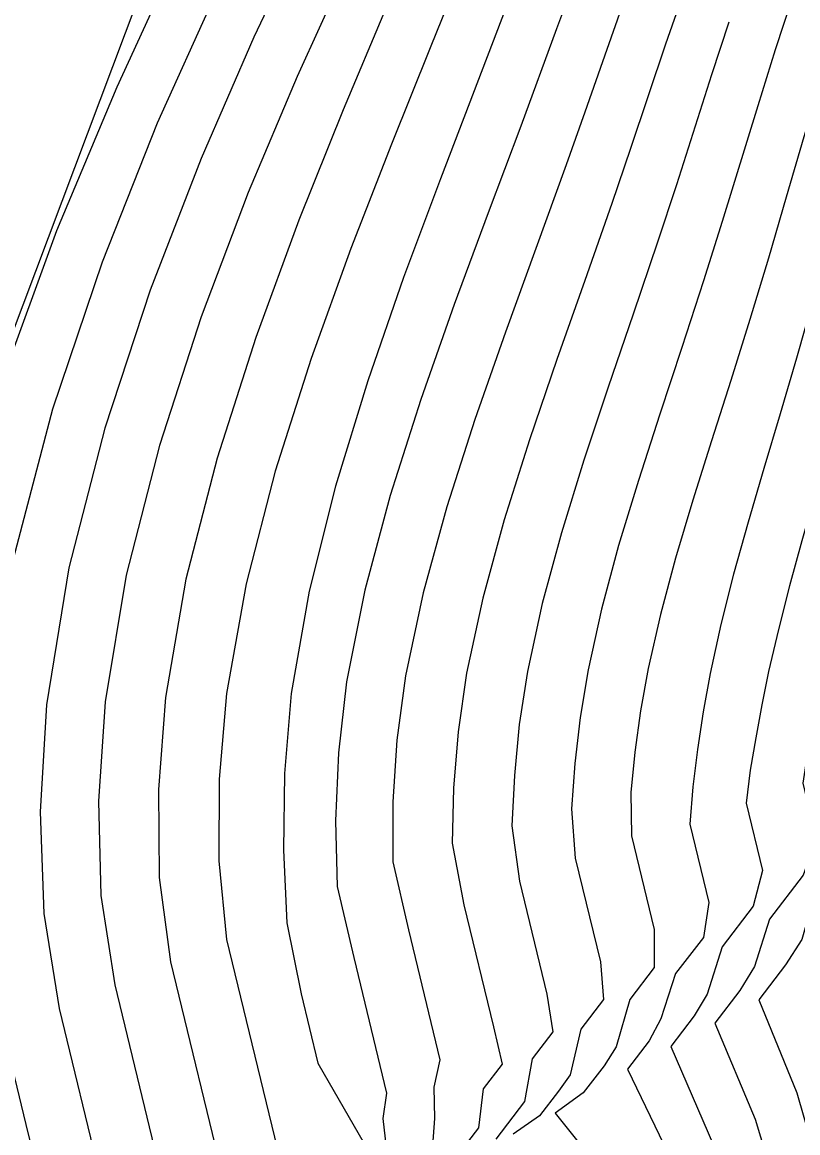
# Model space of a CAD drawing. Extents: x 2356077 to 2359823, y 225951 to 227822.
# Drawn here: x 2356233.7 to 2356269.7, y 227193.1 to 227244.7 of the extents above; entities that cross this region are included whole.
import ezdxf

# ---------------------------------------------------------------- set-up
doc = ezdxf.new("R2010")
doc.units = 0
doc.layers.add('DTM Contours Major', color=7, linetype='Continuous')
doc.layers.add('DTM Contours Minor', color=7, linetype='Continuous')

msp = doc.modelspace()

# ---------------------------------------------------------------- linework, layer by layer
at = {"layer": 'DTM Contours Major'}
for points in [[(2356248.629, 227247.006), (2356246.431, 227242.163), (2356244.162, 227236.774), (2356241.979, 227231.009), (2356240.04, 227225.035), (2356238.501, 227219.019), (2356237.519, 227213.131), (2356237.216, 227208.531), (2356237.321, 227204.147), (2356237.965, 227199.995), (2356240.599, 227189.124)], [(2356274.531, 227246.319), (2356273.707, 227243.617), (2356272.89, 227240.802), (2356272.077, 227237.907), (2356270.438, 227232.017), (2356269.602, 227229.091), (2356268.836, 227226.499), (2356268.078, 227223.96), (2356267.352, 227221.48), (2356266.68, 227219.065), (2356266.085, 227216.721), (2356265.591, 227214.455), (2356265.273, 227212.666), (2356265.014, 227210.917), (2356264.79, 227209.194), (2356264.655, 227207.46), (2356265.535, 227203.829), (2356265.279, 227202.204), (2356263.992, 227200.522), (2356263.301, 227198.423), (2356262.768, 227197.404), (2356261.757, 227196.083), (2356263.865, 227191.731)], [(2356261.389, 227245.077), (2356260.596, 227242.832), (2356259.778, 227240.496), (2356258.912, 227238.058), (2356256.089, 227230.298), (2356254.675, 227226.244), (2356253.375, 227222.181), (2356252.275, 227218.187), (2356251.463, 227214.343), (2356251.06, 227211.362), (2356250.874, 227208.495), (2356250.874, 227205.704), (2356251.594, 227202.555), (2356253.055, 227196.526), (2356252.767, 227195.247), (2356252.801, 227193.802), (2356252.676, 227192.121)]]:
    msp.add_lwpolyline(points, dxfattribs=at)
at = {"layer": 'DTM Contours Minor'}
for points in [[(2356233.251, 227272.102), (2356237.645, 227266.535), (2356240.52, 227261.043), (2356240.737, 227260.409), (2356240.928, 227259.775), (2356241.093, 227259.139), (2356241.232, 227258.5), (2356241.344, 227257.855), (2356241.431, 227257.203), (2356241.477, 227256.727), (2356241.51, 227256.246), (2356241.529, 227255.76), (2356241.535, 227255.242), (2356241.532, 227254.981), (2356240.262, 227248.996), (2356226.541, 227212.542)], [(2356246.758, 227248.909), (2356244.419, 227243.982), (2356241.976, 227238.359), (2356239.61, 227232.244), (2356237.503, 227225.842), (2356235.837, 227219.358), (2356234.794, 227212.994), (2356234.502, 227208.028), (2356234.667, 227203.312), (2356235.379, 227198.904), (2356237.312, 227190.926)], [(2356240.762, 227247.574), (2356238.053, 227241.664), (2356235.267, 227235.001), (2356232.678, 227227.888)], [(2356281.971, 227247.81), (2356281.006, 227243.829), (2356280.207, 227240.506), (2356278.562, 227233.624), (2356277.74, 227230.224), (2356276.933, 227226.956), (2356276.152, 227223.899), (2356275.689, 227222.155), (2356275.241, 227220.508), (2356274.392, 227217.453), (2356273.607, 227214.635), (2356273.006, 227212.437), (2356272.7, 227211.344), (2356272.526, 227210.26), (2356273.016, 227208.238), (2356272.194, 227206.498), (2356270.448, 227204.216), (2356269.846, 227202.108), (2356269.094, 227200.928), (2356267.857, 227199.311), (2356269.62, 227194.988), (2356270.818, 227190.801)], [(2356279.488, 227247.103), (2356278.82, 227244.59), (2356278.003, 227241.444), (2356277.182, 227238.21), (2356275.543, 227231.707), (2356274.736, 227228.555), (2356273.942, 227225.544), (2356273.389, 227223.519), (2356272.337, 227219.734), (2356271.848, 227217.957), (2356271.394, 227216.243), (2356270.978, 227214.585), (2356270.671, 227213.267), (2356270.092, 227210.669), (2356269.894, 227209.36), (2356270.519, 227206.782), (2356269.911, 227205.095), (2356268.342, 227203.045), (2356267.647, 227200.851), (2356266.977, 227199.742), (2356265.816, 227198.226), (2356267.683, 227193.771), (2356269.019, 227189.35)], [(2356259.249, 227246.483), (2356258.465, 227244.374), (2356256.804, 227239.858), (2356255.295, 227235.832), (2356253.716, 227231.568), (2356252.167, 227227.162), (2356250.752, 227222.711), (2356249.571, 227218.314), (2356248.725, 227214.066), (2356248.34, 227210.769), (2356248.204, 227207.609), (2356248.279, 227204.559), (2356249.057, 227201.263), (2356250.581, 227194.974), (2356250.397, 227193.797), (2356250.56, 227192.455)], [(2356264.32, 227245.969), (2356263.526, 227243.664), (2356261.9, 227238.815), (2356261.029, 227236.259), (2356259.775, 227232.692), (2356258.476, 227229.016), (2356257.205, 227225.293), (2356256.034, 227221.585), (2356255.037, 227217.953), (2356254.286, 227214.461), (2356253.894, 227211.748), (2356253.684, 227209.132), (2356253.626, 227206.576), (2356254.165, 227203.706), (2356255.536, 227198.048), (2356255.939, 227196.322), (2356255.065, 227195.18), (2356254.841, 227193.369), (2356253.615, 227191.767)], [(2356242.546, 227245.799), (2356239.937, 227239.987), (2356237.373, 227233.543), (2356235.069, 227226.715), (2356233.242, 227219.755)], [(2356253.428, 227245.507), (2356252.606, 227243.482), (2356250.805, 227239.023), (2356248.918, 227234.175), (2356247.077, 227229.07), (2356245.414, 227223.839), (2356244.061, 227218.611), (2356243.149, 227213.52), (2356242.804, 227209.549), (2356242.787, 227205.756), (2356243.151, 227202.112), (2356245.638, 227191.852)], [(2356256.334, 227245.916), (2356253.073, 227237.412), (2356251.367, 227232.831), (2356249.704, 227228.039), (2356248.203, 227223.148), (2356246.981, 227218.27), (2356246.154, 227213.515), (2356245.834, 227209.801), (2356245.789, 227206.253), (2356245.955, 227202.881), (2356246.613, 227199.588), (2356247.392, 227196.372), (2356249.763, 227192.235)], [(2356269.426, 227245.9), (2356268.609, 227243.391), (2356267.803, 227240.802), (2356266.158, 227235.428), (2356265.29, 227232.669), (2356264.282, 227229.58), (2356263.258, 227226.483), (2356262.264, 227223.407), (2356261.347, 227220.383), (2356260.552, 227217.443), (2356259.926, 227214.615), (2356259.563, 227212.408), (2356259.317, 227210.266), (2356259.161, 227208.161), (2356259.337, 227205.882), (2356260.503, 227201.07), (2356260.65, 227199.317), (2356259.6, 227197.945), (2356259.104, 227195.827), (2356258.56, 227195.067), (2356257.677, 227193.913), (2356256.455, 227193.075)], [(2356250.529, 227245.283), (2356248.557, 227240.612), (2356246.5, 227235.482), (2356244.503, 227230.041), (2356242.711, 227224.438), (2356241.268, 227218.821), (2356240.321, 227213.338), (2356239.993, 227209.06), (2356240.032, 227204.978), (2356240.554, 227201.072), (2356243.132, 227190.431)], [(2356276.667, 227245.389), (2356275.851, 227242.491), (2356275.035, 227239.486), (2356273.403, 227233.337), (2356272.586, 227230.287), (2356271.769, 227227.313), (2356271.113, 227225.001), (2356270.471, 227222.767), (2356269.855, 227220.607), (2356269.28, 227218.518), (2356268.759, 227216.497), (2356268.307, 227214.542), (2356267.993, 227212.993), (2356267.715, 227211.47), (2356267.455, 227209.96), (2356267.269, 227208.434), (2356268.027, 227205.306), (2356267.597, 227203.651), (2356266.153, 227201.765), (2356265.456, 227199.566), (2356264.859, 227198.556), (2356263.776, 227197.14), (2356265.743, 227192.554)], [(2356266.464, 227244.685), (2356265.663, 227242.24), (2356264.027, 227237.126), (2356263.155, 227234.462), (2356262.025, 227231.13), (2356260.866, 227227.742), (2356259.736, 227224.344), (2356258.694, 227220.981), (2356257.8, 227217.699), (2356257.113, 227214.544), (2356256.736, 227212.087), (2356256.507, 227209.711), (2356256.398, 227207.382), (2356256.747, 227204.812), (2356258.019, 227199.562), (2356258.296, 227197.821), (2356257.334, 227196.564), (2356256.978, 227194.58), (2356255.646, 227192.84)], [(2356271.572, 227244.738), (2356270.755, 227242.086), (2356269.944, 227239.35), (2356269.128, 227236.556), (2356268.296, 227233.726), (2356267.437, 227230.885), (2356266.547, 227228.051), (2356265.653, 227225.246), (2356264.789, 227222.49), (2356263.989, 227219.798), (2356263.287, 227217.19), (2356262.717, 227214.681), (2356262.367, 227212.718), (2356262.104, 227210.806), (2356261.905, 227208.92), (2356261.937, 227206.914), (2356262.99, 227202.57), (2356263.001, 227200.809), (2356261.863, 227199.32), (2356261.239, 227197.127), (2356260.669, 227196.242), (2356259.708, 227194.986), (2356258.403, 227194.04), (2356284.374, 227161.611)], [(2356232.778, 227197.876), (2356233.833, 227193.522), (2356234.794, 227189.635)]]:
    msp.add_lwpolyline(points, dxfattribs=at)

doc.saveas('drawing.dxf')
